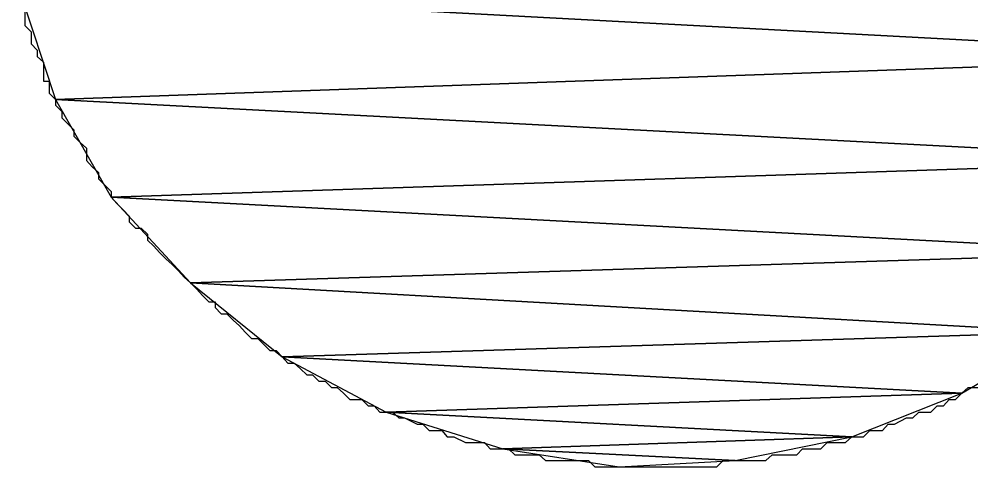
# Model space of a CAD drawing. Extents: x -495905 to -478420, y -1113297 to -1107716.
# Drawn here: x -483214.202 to -483212.66, y -1112280.723 to -1112279.998 of the extents above; entities that cross this region are included whole.
import ezdxf

# ---------------------------------------------------------------- set-up
doc = ezdxf.new("R2010")
doc.units = 0
doc.layers.add('legenda', color=7, linetype='Continuous')

msp = doc.modelspace()

# ---------------------------------------------------------------- linework, layer by layer
at = {"layer": 'legenda'}
for points in [[(-483212.1201, -1112279.8804), (-483214.2021, -1112279.9496), (-483212.1691, -1112280.0588)], [(-483212.1201, -1112279.8804), (-483214.2021, -1112279.9496), (-483212.1691, -1112280.0588)], [(-483214.2021, -1112279.9496), (-483214.1429, -1112280.1282), (-483212.1691, -1112280.0588)], [(-483214.2021, -1112279.9496), (-483214.1429, -1112280.1282), (-483212.1691, -1112280.0588)], [(-483212.1691, -1112280.0588), (-483214.1429, -1112280.1282), (-483212.2589, -1112280.2272)], [(-483212.1691, -1112280.0588), (-483214.1429, -1112280.1282), (-483212.2589, -1112280.2272)], [(-483214.1429, -1112280.1282), (-483214.0531, -1112280.2862), (-483212.2589, -1112280.2272)], [(-483214.1429, -1112280.1282), (-483214.0531, -1112280.2862), (-483212.2589, -1112280.2272)], [(-483212.2589, -1112280.2272), (-483214.0531, -1112280.2862), (-483212.3681, -1112280.376)], [(-483212.2589, -1112280.2272), (-483214.0531, -1112280.2862), (-483212.3681, -1112280.376)], [(-483214.0531, -1112280.2862), (-483213.9245, -1112280.425), (-483212.3681, -1112280.376)], [(-483214.0531, -1112280.2862), (-483213.9245, -1112280.425), (-483212.3681, -1112280.376)], [(-483212.3681, -1112280.376), (-483213.9245, -1112280.425), (-483212.5067, -1112280.5046)], [(-483212.3681, -1112280.376), (-483213.9245, -1112280.425), (-483212.5067, -1112280.5046)], [(-483213.9245, -1112280.425), (-483213.7757, -1112280.5444), (-483212.5067, -1112280.5046)], [(-483213.9245, -1112280.425), (-483213.7757, -1112280.5444), (-483212.5067, -1112280.5046)], [(-483212.5067, -1112280.5046), (-483213.7757, -1112280.5444), (-483212.6751, -1112280.6036)], [(-483212.5067, -1112280.5046), (-483213.7757, -1112280.5444), (-483212.6751, -1112280.6036)], [(-483213.7757, -1112280.5444), (-483213.6073, -1112280.634), (-483212.6751, -1112280.6036)], [(-483213.7757, -1112280.5444), (-483213.6073, -1112280.634), (-483212.6751, -1112280.6036)], [(-483212.6751, -1112280.6036), (-483213.6073, -1112280.634), (-483212.8535, -1112280.6738)], [(-483212.6751, -1112280.6036), (-483213.6073, -1112280.634), (-483212.8535, -1112280.6738)], [(-483213.6073, -1112280.634), (-483213.4187, -1112280.6932), (-483212.8535, -1112280.6738)], [(-483213.6073, -1112280.634), (-483213.4187, -1112280.6932), (-483212.8535, -1112280.6738)], [(-483212.8535, -1112280.6738), (-483213.4187, -1112280.6932), (-483213.0423, -1112280.7126)], [(-483212.8535, -1112280.6738), (-483213.4187, -1112280.6932), (-483213.0423, -1112280.7126)], [(-483213.4187, -1112280.6932), (-483213.2299, -1112280.7228), (-483213.0423, -1112280.7126)], [(-483213.4187, -1112280.6932), (-483213.2299, -1112280.7228), (-483213.0423, -1112280.7126)]]:
    msp.add_lwpolyline(points, close=True, dxfattribs=at)
for points in [[(-483214.1929, -1112279.9792), (-483214.1929, -1112279.9986), (-483214.1929, -1112280.0088), (-483214.1827, -1112280.019), (-483214.1827, -1112280.0292), (-483214.1827, -1112280.0384), (-483214.1725, -1112280.0486), (-483214.1725, -1112280.0588), (-483214.1623, -1112280.068), (-483214.1623, -1112280.0782), (-483214.1623, -1112280.0986), (-483214.1531, -1112280.0986), (-483214.1531, -1112280.118), (-483214.1429, -1112280.1282), (-483214.1429, -1112280.1374), (-483214.1327, -1112280.1476), (-483214.1327, -1112280.1578), (-483214.1225, -1112280.168), (-483214.1133, -1112280.1772), (-483214.1133, -1112280.1874), (-483214.1031, -1112280.1976), (-483214.0929, -1112280.2068), (-483214.0929, -1112280.217), (-483214.0929, -1112280.2272), (-483214.0837, -1112280.2374), (-483214.0735, -1112280.2464), (-483214.0735, -1112280.2568), (-483214.0633, -1112280.2668), (-483214.0531, -1112280.2772), (-483214.0531, -1112280.2862), (-483214.0439, -1112280.2964), (-483214.0337, -1112280.3066), (-483214.0235, -1112280.3168), (-483214.0235, -1112280.326), (-483214.0133, -1112280.3362), (-483214.0041, -1112280.3362), (-483213.9939, -1112280.3464), (-483213.9939, -1112280.3556), (-483213.9837, -1112280.3658), (-483213.9745, -1112280.376), (-483213.9643, -1112280.3862), (-483213.9541, -1112280.3954), (-483213.9541, -1112280.3954), (-483213.9439, -1112280.4056), (-483213.9347, -1112280.4158), (-483213.9245, -1112280.425), (-483213.9143, -1112280.4352), (-483213.9051, -1112280.4454), (-483213.8949, -1112280.4556), (-483213.8847, -1112280.4556), (-483213.8847, -1112280.4648), (-483213.8745, -1112280.475), (-483213.8653, -1112280.475), (-483213.8553, -1112280.4852), (-483213.8449, -1112280.4944), (-483213.8359, -1112280.5046), (-483213.8257, -1112280.5148), (-483213.8155, -1112280.5148), (-483213.8053, -1112280.525), (-483213.7961, -1112280.5342), (-483213.7859, -1112280.5342), (-483213.7757, -1112280.5444), (-483213.7665, -1112280.5546), (-483213.7563, -1112280.5546), (-483213.7461, -1112280.5638), (-483213.7359, -1112280.574), (-483213.7267, -1112280.574), (-483213.7165, -1112280.5842), (-483213.7063, -1112280.5842), (-483213.6961, -1112280.5944), (-483213.6869, -1112280.5944), (-483213.6767, -1112280.6036), (-483213.6665, -1112280.6136), (-483213.6471, -1112280.6136), (-483213.6369, -1112280.624), (-483213.6267, -1112280.624), (-483213.6175, -1112280.634), (-483213.6073, -1112280.634), (-483213.5971, -1112280.634), (-483213.5869, -1112280.6432), (-483213.5777, -1112280.6432), (-483213.5573, -1112280.6534)], [(-483214.1929, -1112279.9792), (-483214.1929, -1112279.9986), (-483214.1929, -1112280.0088), (-483214.1827, -1112280.019), (-483214.1827, -1112280.0292), (-483214.1827, -1112280.0384), (-483214.1725, -1112280.0486), (-483214.1725, -1112280.0588), (-483214.1623, -1112280.068), (-483214.1623, -1112280.0782), (-483214.1623, -1112280.0986), (-483214.1531, -1112280.0986), (-483214.1531, -1112280.118), (-483214.1429, -1112280.1282), (-483214.1429, -1112280.1374), (-483214.1327, -1112280.1476), (-483214.1327, -1112280.1578), (-483214.1225, -1112280.168), (-483214.1133, -1112280.1772), (-483214.1133, -1112280.1874), (-483214.1031, -1112280.1976), (-483214.0929, -1112280.2068), (-483214.0929, -1112280.217), (-483214.0929, -1112280.2272), (-483214.0837, -1112280.2374), (-483214.0735, -1112280.2464), (-483214.0735, -1112280.2568), (-483214.0633, -1112280.2668), (-483214.0531, -1112280.2772), (-483214.0531, -1112280.2862), (-483214.0439, -1112280.2964), (-483214.0337, -1112280.3066), (-483214.0235, -1112280.3168), (-483214.0235, -1112280.326), (-483214.0133, -1112280.3362), (-483214.0041, -1112280.3362), (-483213.9939, -1112280.3464), (-483213.9939, -1112280.3556), (-483213.9837, -1112280.3658), (-483213.9745, -1112280.376), (-483213.9643, -1112280.3862), (-483213.9541, -1112280.3954), (-483213.9541, -1112280.3954), (-483213.9439, -1112280.4056), (-483213.9347, -1112280.4158), (-483213.9245, -1112280.425), (-483213.9143, -1112280.4352), (-483213.9051, -1112280.4454), (-483213.8949, -1112280.4556), (-483213.8847, -1112280.4556), (-483213.8847, -1112280.4648), (-483213.8745, -1112280.475), (-483213.8653, -1112280.475), (-483213.8553, -1112280.4852), (-483213.8449, -1112280.4944), (-483213.8359, -1112280.5046), (-483213.8257, -1112280.5148), (-483213.8155, -1112280.5148), (-483213.8053, -1112280.525), (-483213.7961, -1112280.5342), (-483213.7859, -1112280.5342), (-483213.7757, -1112280.5444), (-483213.7665, -1112280.5546), (-483213.7563, -1112280.5546), (-483213.7461, -1112280.5638), (-483213.7359, -1112280.574), (-483213.7267, -1112280.574), (-483213.7165, -1112280.5842), (-483213.7063, -1112280.5842), (-483213.6961, -1112280.5944), (-483213.6869, -1112280.5944), (-483213.6767, -1112280.6036), (-483213.6665, -1112280.6136), (-483213.6471, -1112280.6136), (-483213.6369, -1112280.624), (-483213.6267, -1112280.624), (-483213.6175, -1112280.634), (-483213.6073, -1112280.634), (-483213.5971, -1112280.634), (-483213.5869, -1112280.6432), (-483213.5777, -1112280.6432), (-483213.5573, -1112280.6534)], [(-483213.2299, -1112280.7228), (-483213.2207, -1112280.7228), (-483213.2105, -1112280.7228), (-483213.2003, -1112280.7228), (-483213.1809, -1112280.7228), (-483213.1707, -1112280.7228), (-483213.1605, -1112280.7228), (-483213.1513, -1112280.7228), (-483213.1309, -1112280.7228), (-483213.1219, -1112280.7228), (-483213.1117, -1112280.7228), (-483213.1015, -1112280.7228), (-483213.0821, -1112280.7228), (-483213.0719, -1112280.7228), (-483213.0617, -1112280.7126), (-483213.0525, -1112280.7126), (-483213.0423, -1112280.7126), (-483213.0219, -1112280.7126), (-483213.0127, -1112280.7126), (-483213.0025, -1112280.7126), (-483212.9923, -1112280.7126), (-483212.9821, -1112280.7034), (-483212.9627, -1112280.7034), (-483212.9525, -1112280.7034), (-483212.9423, -1112280.7034), (-483212.9331, -1112280.6932), (-483212.9229, -1112280.6932), (-483212.9035, -1112280.6932), (-483212.8933, -1112280.683), (-483212.8831, -1112280.683), (-483212.8729, -1112280.683), (-483212.8637, -1112280.683), (-483212.8535, -1112280.6738), (-483212.8341, -1112280.6738), (-483212.8239, -1112280.6636), (-483212.8137, -1112280.6636), (-483212.8035, -1112280.6636), (-483212.7945, -1112280.6534), (-483212.7841, -1112280.6534), (-483212.7649, -1112280.6432), (-483212.7547, -1112280.6432), (-483212.7445, -1112280.634), (-483212.7343, -1112280.634), (-483212.7251, -1112280.634), (-483212.7149, -1112280.624), (-483212.7047, -1112280.624), (-483212.6955, -1112280.6136), (-483212.6853, -1112280.6136), (-483212.6751, -1112280.6036), (-483212.6649, -1112280.5944), (-483212.6455, -1112280.5944)], [(-483213.2299, -1112280.7228), (-483213.2207, -1112280.7228), (-483213.2105, -1112280.7228), (-483213.2003, -1112280.7228), (-483213.1809, -1112280.7228), (-483213.1707, -1112280.7228), (-483213.1605, -1112280.7228), (-483213.1513, -1112280.7228), (-483213.1309, -1112280.7228), (-483213.1219, -1112280.7228), (-483213.1117, -1112280.7228), (-483213.1015, -1112280.7228), (-483213.0821, -1112280.7228), (-483213.0719, -1112280.7228), (-483213.0617, -1112280.7126), (-483213.0525, -1112280.7126), (-483213.0423, -1112280.7126), (-483213.0219, -1112280.7126), (-483213.0127, -1112280.7126), (-483213.0025, -1112280.7126), (-483212.9923, -1112280.7126), (-483212.9821, -1112280.7034), (-483212.9627, -1112280.7034), (-483212.9525, -1112280.7034), (-483212.9423, -1112280.7034), (-483212.9331, -1112280.6932), (-483212.9229, -1112280.6932), (-483212.9035, -1112280.6932), (-483212.8933, -1112280.683), (-483212.8831, -1112280.683), (-483212.8729, -1112280.683), (-483212.8637, -1112280.683), (-483212.8535, -1112280.6738), (-483212.8341, -1112280.6738), (-483212.8239, -1112280.6636), (-483212.8137, -1112280.6636), (-483212.8035, -1112280.6636), (-483212.7945, -1112280.6534), (-483212.7841, -1112280.6534), (-483212.7649, -1112280.6432), (-483212.7547, -1112280.6432), (-483212.7445, -1112280.634), (-483212.7343, -1112280.634), (-483212.7251, -1112280.634), (-483212.7149, -1112280.624), (-483212.7047, -1112280.624), (-483212.6955, -1112280.6136), (-483212.6853, -1112280.6136), (-483212.6751, -1112280.6036), (-483212.6649, -1112280.5944), (-483212.6455, -1112280.5944)], [(-483213.5573, -1112280.6534), (-483213.5481, -1112280.6534), (-483213.5379, -1112280.6636), (-483213.5277, -1112280.6636), (-483213.5175, -1112280.6636), (-483213.5085, -1112280.6738), (-483213.4981, -1112280.6738), (-483213.4789, -1112280.683), (-483213.4687, -1112280.683), (-483213.4585, -1112280.683), (-483213.4483, -1112280.683), (-483213.4391, -1112280.6932), (-483213.4187, -1112280.6932), (-483213.4095, -1112280.6932), (-483213.3993, -1112280.7034), (-483213.3891, -1112280.7034), (-483213.3789, -1112280.7034), (-483213.3595, -1112280.7034), (-483213.3493, -1112280.7126), (-483213.3391, -1112280.7126), (-483213.3299, -1112280.7126), (-483213.3197, -1112280.7126), (-483213.2993, -1112280.7126), (-483213.2901, -1112280.7126), (-483213.2799, -1112280.7126), (-483213.2697, -1112280.7228), (-483213.2605, -1112280.7228), (-483213.2401, -1112280.7228), (-483213.2299, -1112280.7228)], [(-483213.5573, -1112280.6534), (-483213.5481, -1112280.6534), (-483213.5379, -1112280.6636), (-483213.5277, -1112280.6636), (-483213.5175, -1112280.6636), (-483213.5085, -1112280.6738), (-483213.4981, -1112280.6738), (-483213.4789, -1112280.683), (-483213.4687, -1112280.683), (-483213.4585, -1112280.683), (-483213.4483, -1112280.683), (-483213.4391, -1112280.6932), (-483213.4187, -1112280.6932), (-483213.4095, -1112280.6932), (-483213.3993, -1112280.7034), (-483213.3891, -1112280.7034), (-483213.3789, -1112280.7034), (-483213.3595, -1112280.7034), (-483213.3493, -1112280.7126), (-483213.3391, -1112280.7126), (-483213.3299, -1112280.7126), (-483213.3197, -1112280.7126), (-483213.2993, -1112280.7126), (-483213.2901, -1112280.7126), (-483213.2799, -1112280.7126), (-483213.2697, -1112280.7228), (-483213.2605, -1112280.7228), (-483213.2401, -1112280.7228), (-483213.2299, -1112280.7228)]]:
    msp.add_lwpolyline(points, dxfattribs=at)

doc.saveas('drawing.dxf')
